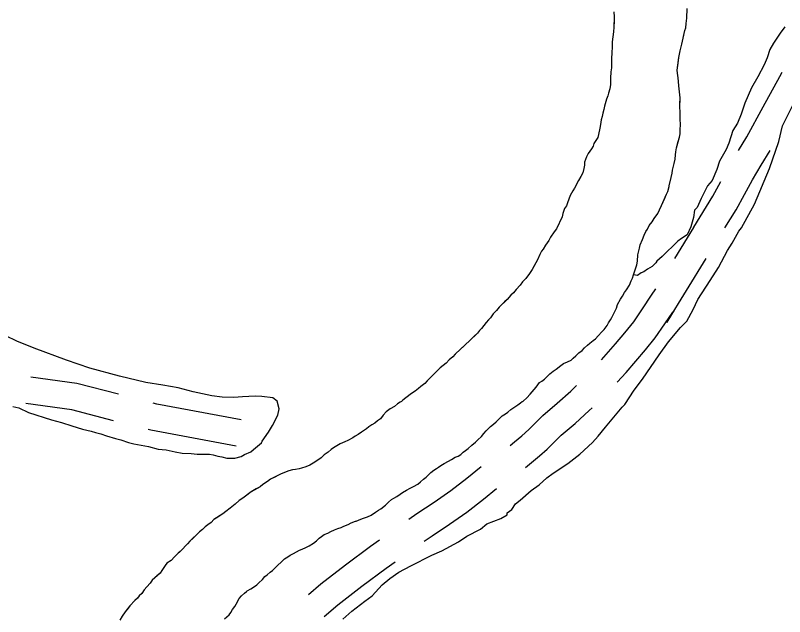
# Model space of a CAD drawing. Extents: x 3172231 to 3210228, y 940198 to 965780.
# Drawn here: x 3179724 to 3180583, y 959164 to 959835 of the extents above; entities that cross this region are included whole.
import ezdxf

# ---------------------------------------------------------------- set-up
doc = ezdxf.new("R2010")
doc.units = 0
for name, color, linetype in [('V-ROAD-CNTR', 7, 'Continuous'), ('V-SITE-VEGE', 7, 'Continuous'), ('V-TOPO-SHOR', 7, 'Continuous')]:
    doc.layers.add(name, color=color, linetype=linetype)

msp = doc.modelspace()

# ---------------------------------------------------------------- linework, layer by layer
at = {"layer": 'V-ROAD-CNTR'}
for points in [[(3180531.172, 959684.157), (3180540.403, 959699.372), (3180558.668, 959733.049), (3180577.238, 959766.919), (3180579.739, 959771.552)], [(3180515.977, 959597.801), (3180528.386, 959618.035), (3180537.613, 959635.113), (3180546.862, 959651.573), (3180556.384, 959667.876), (3180566.287, 959684.198)], [(3180459.912, 959563.72), (3180481.144, 959598.177), (3180481.144, 959598.388), (3180502.382, 959633.019), (3180511.267, 959649.463)], [(3180459.419, 959505.73), (3180451.144, 959492.301), (3180451.144, 959492.086), (3180495.065, 959563.703)], [(3180378.039, 959450.54), (3180383.181, 959456.214), (3180393.79, 959468.362), (3180404.174, 959480.706), (3180414.054, 959492.9), (3180424.075, 959507.39), (3180434.088, 959522.422), (3180438.788, 959529.754)], [(3180395.777, 959425.439), (3180405.595, 959436.272), (3180416.568, 959448.838), (3180427.308, 959461.604), (3180438.08, 959474.898), (3180448.899, 959490.542), (3180457.704, 959503.761)], [(3179839.05, 959411.972), (3179792.512, 959423.921), (3179741.068, 959431.148)], [(3180276.059, 959354.815), (3180281.057, 959358.826), (3180289.115, 959365.674), (3180296.966, 959372.744), (3180304.609, 959380.031), (3180312.639, 959388.137), (3180328.797, 959401.837), (3180343.808, 959415.483), (3180350.262, 959421.771)], [(3179976.011, 959383.27), (3179881.647, 959401.034), (3179877.794, 959402.024)], [(3179833.486, 959382.427), (3179786.676, 959394.447), (3179735.51, 959401.634)], [(3180293.322, 959330.203), (3180300.163, 959335.692), (3180308.871, 959343.094), (3180317.358, 959350.736), (3180325.619, 959358.613), (3180333.035, 959366.097), (3180348.593, 959379.291), (3180364.372, 959393.633), (3180367.743, 959396.918)], [(3179970.461, 959353.788), (3179875.135, 959371.734), (3179872.23, 959372.479)], [(3180163.099, 959272.258), (3180171.946, 959278.641), (3180191.373, 959291.442), (3180209.888, 959304.576), (3180227.944, 959318.339), (3180243.752, 959331.267)], [(3180180.324, 959247.692), (3180188.984, 959253.941), (3180208.309, 959266.674), (3180227.666, 959280.406), (3180246.538, 959294.791), (3180261.026, 959306.639)], [(3180051.14, 959188.317), (3180064.909, 959200.048), (3180092.41, 959221.27), (3180120.133, 959242.12), (3180130.417, 959249.2)], [(3180068.445, 959163.65), (3180083.811, 959176.742), (3180110.59, 959197.406), (3180137.663, 959217.766), (3180147.641, 959224.635)]]:
    msp.add_lwpolyline(points, dxfattribs=at)
at = {"layer": 'V-SITE-VEGE'}
for points in [[(3180461.235, 959682.699), (3180462.003, 959687.071), (3180465.034, 959699.091), (3180465.796, 959702.734), (3180465.837, 959707.115), (3180466.257, 959713.316), (3180465.943, 959719.159), (3180466.025, 959728.281), (3180465.694, 959731.937), (3180465.79, 959742.887), (3180464.453, 959756.404), (3180463.803, 959765.536), (3180463.119, 959770.652), (3180462.783, 959773.941), (3180464.373, 959788.16), (3180465.896, 959795.449), (3180467.789, 959803.098), (3180471.211, 959818.035), (3180472.333, 959821.309), (3180472.743, 959826.05), (3180473.523, 959831.883), (3180473.621, 959842.834)], [(3180391.824, 959839.186), (3180392.134, 959833.343), (3180392.031, 959821.664), (3180391.624, 959816.922), (3180391.23, 959813.64), (3180390.454, 959808.538), (3180390.059, 959805.255), (3180390.024, 959801.241), (3180389.578, 959792.119), (3180389.176, 959788.107), (3180389.139, 959784.091), (3180389.471, 959780.439), (3180389.436, 959776.423), (3180388.666, 959772.051), (3180388.24, 959765.118), (3180388.175, 959757.819), (3180387.403, 959753.08), (3180385.899, 959748.347), (3180385.14, 959745.073), (3180383.647, 959741.431), (3180381.39, 959733.788), (3180380.626, 959730.145), (3180379.489, 959725.774), (3180378.729, 959722.131), (3180377.601, 959718.492), (3180377.189, 959713.384), (3180376.421, 959709.011), (3180374.14, 959698.81), (3180369.698, 959691.915), (3180368.942, 959689), (3180367.091, 959686.098), (3180363.392, 959680.655), (3180361.532, 959677.022), (3180359.292, 959671.201), (3180359.261, 959667.916), (3180358.495, 959663.908), (3180357.359, 959659.173), (3180355.132, 959655.178), (3180352.538, 959650.819), (3180348.079, 959642.099)], [(3180582.706, 959822.286), (3180577.547, 959815.2), (3180570.316, 959804.055), (3180566.175, 959796.961), (3180563.035, 959787.818), (3180559.904, 959779.696), (3180552.656, 959766.515), (3180545.414, 959754.352), (3180538.125, 959737.096), (3180533.939, 959724.908), (3180529.774, 959714.756), (3180524.604, 959706.65), (3180520.402, 959692.423), (3180517.281, 959685.318), (3180510.031, 959672.137), (3180506.891, 959662.995), (3180501.687, 959650.815), (3180496.539, 959644.747), (3180489.276, 959630.548), (3180485.111, 959620.396), (3180482.026, 959617.367), (3180480.935, 959609.225), (3180477.785, 959599.064), (3180473.628, 959589.93), (3180467.477, 959585.91), (3180463.375, 959582.891), (3180445.898, 959565.725), (3180439.739, 959560.687), (3180438.701, 959558.657), (3180434.591, 959554.619), (3180429.469, 959551.608), (3180425.366, 959548.589), (3180422.301, 959547.596), (3180418.196, 959544.577), (3180414.01, 959545.143), (3180415.139, 959548.782), (3180417.762, 959556.423), (3180418.164, 959560.435), (3180418.594, 959567.732), (3180420.484, 959575.017), (3180421.246, 959578.66), (3180423.857, 959584.841), (3180425.725, 959589.57), (3180427.584, 959593.57), (3180429.438, 959596.474), (3180431.297, 959600.469), (3180434.617, 959604.457), (3180436.841, 959608.088), (3180440.909, 959613.892), (3180445.003, 959622.614), (3180450.592, 959635.341), (3180452.079, 959638.249), (3180453.59, 959644.073), (3180453.594, 959644.804), (3180455.867, 959653.908), (3180457.008, 959659.007), (3180457.403, 959662.292), (3180459.294, 959669.575), (3180460.434, 959674.675), (3180460.84, 959679.418), (3180461.235, 959682.699)], [(3180089.314, 959160.758), (3180099.585, 959169.836), (3180113.95, 959180.914), (3180122.156, 959186.956), (3180133.473, 959199.08), (3180141.688, 959206.139), (3180151.94, 959213.178), (3180165.25, 959220.193), (3180188.794, 959232.208), (3180200.048, 959237.201), (3180218.478, 959247.224), (3180227.706, 959253.256), (3180243.06, 959261.269), (3180250.246, 959267.317), (3180265.584, 959273.293), (3180272.752, 959277.303), (3180272.77, 959279.343), (3180277.902, 959283.371), (3180282.031, 959289.448), (3180287.163, 959293.478), (3180299.49, 959304.574), (3180308.714, 959310.606), (3180316.939, 959318.683), (3180324.117, 959323.713), (3180340.52, 959334.774), (3180353.856, 959344.842), (3180368.24, 959357.96), (3180374.416, 959365.039), (3180382.66, 959375.153), (3180389.873, 959384.258), (3180401.202, 959397.402), (3180404.284, 959400.431), (3180414.619, 959416.641), (3180423.898, 959428.786), (3180442.486, 959456.128), (3180452.801, 959470.301), (3180466.193, 959486.484), (3180473.39, 959493.551), (3180480.644, 959506.732), (3180485.836, 959517.894), (3180499.275, 959539.171), (3180508.573, 959553.351), (3180518.935, 959572.621), (3180524.103, 959580.725), (3180531.353, 959593.906), (3180534.447, 959597.952), (3180548.949, 959624.314), (3180565.607, 959663.902), (3180576.073, 959694.374), (3180580.302, 959711.661), (3180591.721, 959734.994)], [(3180348.079, 959642.099), (3180346.228, 959639.195), (3180343.258, 959633.747), (3180340.268, 959625.744), (3180339.146, 959622.469), (3180336.928, 959619.569), (3180335.05, 959613.745), (3180334.288, 959610.101), (3180327.959, 959596.652), (3180325.377, 959593.389), (3180321.306, 959587.221), (3180319.448, 959583.588), (3180315.753, 959578.511), (3180313.159, 959574.153), (3180311.309, 959571.613), (3180309.454, 959567.982), (3180306.845, 959562.164), (3180300.907, 959551.268), (3180297.584, 959546.912), (3180293.516, 959541.11), (3180289.834, 959537.493), (3180287.245, 959533.866), (3180282.82, 959528.796), (3180279.866, 959525.173), (3180276.923, 959522.643), (3180272.866, 959517.935), (3180264.027, 959509.253), (3180261.076, 959505.631), (3180257.025, 959501.651), (3180254.068, 959497.297), (3180251.856, 959495.126), (3180249.275, 959492.228), (3180244.102, 959485.339), (3180241.892, 959483.17), (3180239.676, 959480.27), (3180230.837, 959471.589), (3180226.424, 959467.612), (3180220.898, 959462.186), (3180214.646, 959456.767), (3180212.063, 959453.869), (3180208.016, 959450.257), (3180204.699, 959446.636), (3180198.081, 959441.583), (3180193.66, 959436.879), (3180183.348, 959426.75), (3180180.766, 959423.854), (3180176.358, 959420.608), (3180173.784, 959418.441), (3180170.108, 959415.555), (3180164.597, 959411.586), (3180156.511, 959405.455), (3180155.039, 959404.007), (3180153.568, 959402.925), (3180150.267, 959401.129), (3180146.955, 959398.24), (3180142.187, 959395.727), (3180137.778, 959392.481), (3180134.454, 959388.495), (3180131.501, 959384.508), (3180128.198, 959382.345), (3180125.255, 959379.818), (3180121.585, 959377.659), (3180118.279, 959375.501), (3180115.705, 959373.334), (3180110.198, 959369.731), (3180106.522, 959366.846), (3180103.22, 959365.05), (3180100.648, 959363.25), (3180095.147, 959360.376), (3180091.485, 959358.949), (3180086.351, 959356.44), (3180079.013, 959352.127), (3180076.441, 959350.323), (3180073.131, 959347.433), (3180068.72, 959344.187), (3180065.041, 959340.935), (3180059.166, 959336.972), (3180056.225, 959334.809), (3180052.557, 959332.65), (3180048.16, 959330.865), (3180043.402, 959329.447), (3180040.476, 959328.745), (3180036.453, 959328.051), (3180033.162, 959327.348), (3180029.138, 959326.289), (3180019.615, 959322.726), (3180016.682, 959321.292), (3180008.611, 959316.983), (3180005.305, 959314.458), (3180000.165, 959311.218), (3179997.22, 959308.691), (3179986.949, 959302.94), (3179980.703, 959298.252), (3179977.76, 959295.723), (3179973.721, 959293.204), (3179969.306, 959289.229), (3179963.788, 959284.533), (3179958.646, 959280.928), (3179955.338, 959278.403), (3179952.399, 959276.605), (3179945.422, 959271.921)], [(3179775.141, 959380.516), (3179786.679, 959376.793), (3179798.943, 959373.066), (3179808.327, 959370.811), (3179813.379, 959369.32), (3179819.15, 959367.821), (3179825.64, 959365.592), (3179835.741, 959362.609), (3179841.514, 959361.109), (3179850.167, 959358.138), (3179855.941, 959356.639), (3179872.552, 959353.595), (3179883.374, 959350.603), (3179892.047, 959349.804), (3179902.152, 959347.543), (3179910.098, 959346.026), (3179920.223, 959345.934), (3179926.724, 959345.151), (3179940.47, 959345.026), (3179944.801, 959344.267), (3179949.854, 959342.774), (3179954.185, 959342.012), (3179959.958, 959340.513), (3179968.64, 959340.437), (3179975.892, 959342.54), (3179979.527, 959344.676), (3179986.785, 959347.505), (3179989.708, 959350.372), (3179998.451, 959357.527), (3179999.192, 959359.69), (3180006.518, 959369.752), (3180010.923, 959376.947), (3180016.815, 959388.467), (3180018.324, 959395.686), (3180016.231, 959404.386), (3180011.201, 959408.047), (3179998.92, 959409.606), (3179991.686, 959409.669), (3179977.213, 959409.078), (3179967.804, 959408.439), (3179954.783, 959408.555), (3179943.224, 959410.106), (3179922.288, 959414.634), (3179905.691, 959419.123), (3179888.358, 959422.173), (3179869.578, 959425.234), (3179839.983, 959432.011), (3179806.789, 959440.99), (3179780.826, 959449.905), (3179744.779, 959463.249), (3179725.321, 959471.382), (3179713.078, 959477.278)], [(3179721.047, 959398.36), (3179727.545, 959396.855), (3179738.351, 959391.694), (3179764.315, 959383.504), (3179775.141, 959380.516)], [(3179945.422, 959271.921), (3179942.475, 959268.663), (3179938.805, 959266.14), (3179935.862, 959263.977), (3179932.548, 959260.721), (3179929.241, 959258.195), (3179918.56, 959247.705), (3179915.98, 959244.808), (3179913.77, 959242.639), (3179910.821, 959239.378), (3179901.613, 959230.336), (3179897.927, 959226.353), (3179892.788, 959223.113), (3179890.939, 959220.576), (3179887.24, 959215.132), (3179885.391, 959212.23), (3179876.558, 959204.278), (3179874.34, 959201.013), (3179870.649, 959196.665), (3179867.7, 959193.407), (3179865.109, 959189.415), (3179862.166, 959186.886), (3179860.317, 959184.349), (3179857.008, 959181.457), (3179851.48, 959175.665), (3179846.309, 959168.778), (3179842.981, 959164.061), (3179840.386, 959159.705)]]:
    msp.add_lwpolyline(points, dxfattribs=at)
at = {"layer": 'V-TOPO-SHOR'}
for points in [[(3180391.824, 959839.186), (3180392.136, 959833.343), (3180392.097, 959828.965), (3180392.031, 959821.664), (3180391.624, 959816.922), (3180391.23, 959813.64), (3180390.454, 959808.538), (3180390.059, 959805.255), (3180390.024, 959801.241), (3180389.578, 959792.119), (3180389.176, 959788.107), (3180389.139, 959784.091), (3180389.471, 959780.439), (3180389.436, 959776.423), (3180388.666, 959772.051), (3180388.24, 959765.118), (3180388.175, 959757.819), (3180387.403, 959753.08), (3180385.899, 959748.347), (3180385.14, 959745.07), (3180383.647, 959741.433), (3180381.39, 959733.788), (3180380.626, 959730.145), (3180379.491, 959725.774), (3180378.729, 959722.131), (3180377.601, 959718.492), (3180377.189, 959713.384), (3180376.421, 959709.011), (3180374.9, 959702.089), (3180374.14, 959698.81), (3180369.698, 959691.915), (3180368.942, 959689), (3180367.091, 959686.098), (3180363.392, 959680.655), (3180361.532, 959677.022), (3180359.292, 959671.201), (3180359.261, 959667.916), (3180358.495, 959663.908), (3180357.359, 959659.173), (3180355.132, 959655.178), (3180352.538, 959650.819), (3180350.68, 959647.186), (3180348.079, 959642.099), (3180346.228, 959639.195), (3180343.258, 959633.747), (3180340.268, 959625.744), (3180339.144, 959622.469), (3180336.928, 959619.569), (3180335.05, 959613.745), (3180334.288, 959610.101), (3180332.799, 959606.828), (3180330.194, 959601.377), (3180327.962, 959596.652), (3180325.377, 959593.389), (3180321.306, 959587.221), (3180319.448, 959583.588), (3180315.753, 959578.511), (3180313.159, 959574.153), (3180311.309, 959571.613), (3180309.454, 959567.982), (3180306.845, 959562.164), (3180303.134, 959555.262), (3180300.907, 959551.266), (3180297.584, 959546.914), (3180293.516, 959541.11), (3180289.834, 959537.493), (3180287.245, 959533.866), (3180282.82, 959528.796), (3180279.866, 959525.173), (3180276.923, 959522.643), (3180272.866, 959517.935), (3180269.921, 959515.041), (3180266.239, 959511.424), (3180264.027, 959509.253), (3180261.076, 959505.631), (3180257.025, 959501.651), (3180254.066, 959497.297), (3180251.856, 959495.126), (3180249.275, 959492.228), (3180244.102, 959485.339), (3180241.892, 959483.17), (3180239.676, 959480.27), (3180235.994, 959476.651), (3180233.416, 959474.12), (3180230.837, 959471.589), (3180226.424, 959467.612), (3180224.214, 959465.443), (3180220.898, 959462.186), (3180214.646, 959456.767), (3180212.063, 959453.869), (3180208.016, 959450.257), (3180204.699, 959446.636), (3180201.389, 959444.111), (3180198.081, 959441.583), (3180193.66, 959436.879), (3180191.45, 959434.708), (3180189.24, 959432.537), (3180186.664, 959430.006), (3180183.348, 959426.75)], [(3180463.803, 959765.536), (3180463.119, 959770.652), (3180462.783, 959773.941), (3180463.582, 959781.601), (3180463.977, 959784.882), (3180464.373, 959788.162), (3180465.896, 959795.449), (3180467.791, 959803.098), (3180469.31, 959809.654), (3180471.211, 959818.035), (3180472.333, 959821.309), (3180472.743, 959826.05), (3180473.523, 959831.883), (3180473.554, 959835.168)], [(3180264.742, 959385.139), (3180267.318, 959387.67), (3180270.992, 959390.193), (3180273.563, 959391.995), (3180276.874, 959394.885), (3180280.18, 959397.046), (3180284.589, 959400.292), (3180287.892, 959402.452), (3180289.732, 959403.896), (3180290.829, 959404.25), (3180294.876, 959407.865), (3180298.567, 959412.211), (3180305.204, 959419.817), (3180308.901, 959424.894), (3180311.471, 959426.697), (3180314.412, 959428.861), (3180317.726, 959432.118), (3180320.304, 959434.649), (3180324.349, 959437.897), (3180327.652, 959440.058), (3180332.799, 959444.029), (3180335.738, 959446.191), (3180340.135, 959447.977), (3180344.169, 959450.132), (3180346.379, 959452.301), (3180349.322, 959454.83), (3180353, 959458.082), (3180356.677, 959460.97), (3180359.257, 959463.868), (3180362.571, 959466.757), (3180365.143, 959468.924), (3180368.819, 959471.812), (3180371.396, 959473.979), (3180374.345, 959477.237), (3180378.4, 959481.583), (3180380.976, 959484.114), (3180384.304, 959488.829), (3180385.791, 959491.737), (3180388.009, 959495.001), (3180389.856, 959497.541), (3180391.347, 959500.812), (3180394.698, 959508.082), (3180395.828, 959512.088), (3180399.533, 959518.261), (3180401.753, 959521.525), (3180403.979, 959525.521), (3180406.195, 959528.421), (3180409.529, 959533.866), (3180411.397, 959538.595), (3180412.884, 959541.501), (3180414.01, 959545.143), (3180415.139, 959548.782), (3180416.638, 959553.148), (3180417.762, 959556.423), (3180418.164, 959560.435), (3180418.594, 959567.732), (3180420.484, 959575.017), (3180421.246, 959578.66), (3180423.857, 959584.841), (3180425.725, 959589.57), (3180427.584, 959593.57), (3180429.438, 959596.474), (3180431.297, 959600.471), (3180434.617, 959604.457), (3180436.841, 959608.088), (3180440.909, 959613.892), (3180442.768, 959617.89), (3180444.63, 959621.887), (3180445.003, 959622.614), (3180448.728, 959630.976), (3180450.592, 959635.341), (3180452.079, 959638.249), (3180453.59, 959644.073), (3180453.596, 959644.804), (3180454.731, 959649.175), (3180455.867, 959653.91), (3180457.008, 959659.009), (3180457.403, 959662.292), (3180458.159, 959665.205), (3180459.294, 959669.575), (3180460.434, 959674.675), (3180460.842, 959679.418), (3180461.235, 959682.699), (3180462.005, 959687.071), (3180462.763, 959689.985), (3180463.521, 959693.264), (3180465.034, 959699.091), (3180465.796, 959702.734), (3180465.837, 959707.115), (3180466.257, 959713.316), (3180465.943, 959719.159), (3180465.987, 959723.904), (3180466.025, 959728.283), (3180465.694, 959731.937), (3180465.733, 959736.317), (3180465.792, 959742.887), (3180465.122, 959749.83), (3180464.788, 959753.117), (3180464.453, 959756.404), (3180464.131, 959761.153), (3180463.803, 959765.536)], [(3180183.348, 959426.75), (3180180.768, 959423.854), (3180176.358, 959420.608), (3180173.784, 959418.441), (3180170.108, 959415.553), (3180167.167, 959413.389), (3180164.597, 959411.586), (3180161.287, 959409.061), (3180156.511, 959405.455), (3180155.039, 959404.007), (3180153.568, 959402.925), (3180150.267, 959401.129), (3180146.955, 959398.24), (3180142.187, 959395.727), (3180137.778, 959392.481), (3180134.456, 959388.495), (3180131.501, 959384.508), (3180128.198, 959382.345), (3180125.255, 959379.818), (3180121.585, 959377.659), (3180118.279, 959375.501), (3180115.705, 959373.334), (3180110.198, 959369.731), (3180106.522, 959366.846), (3180103.22, 959365.05), (3180100.648, 959363.247), (3180095.147, 959360.376), (3180091.483, 959358.949), (3180086.351, 959356.44), (3180079.013, 959352.125), (3180076.441, 959350.323), (3180073.131, 959347.433), (3180068.72, 959344.187), (3180065.041, 959340.935), (3180062.469, 959339.132), (3180059.166, 959336.972), (3180056.225, 959334.809), (3180052.557, 959332.65), (3180048.16, 959330.865), (3180043.402, 959329.447), (3180040.476, 959328.745), (3180036.453, 959328.051), (3180033.162, 959327.348), (3180029.138, 959326.289), (3180026.207, 959325.22), (3180019.615, 959322.726), (3180016.682, 959321.29), (3180013.381, 959319.496), (3180008.613, 959316.983), (3180005.305, 959314.458), (3180000.165, 959311.218), (3179997.222, 959308.691), (3179992.819, 959306.174), (3179986.949, 959302.94), (3179984.01, 959300.777), (3179980.703, 959298.252), (3179977.76, 959295.723), (3179973.721, 959293.204), (3179969.306, 959289.229), (3179963.788, 959284.533), (3179958.646, 959280.928), (3179955.338, 959278.403), (3179952.401, 959276.605), (3179948.729, 959274.082), (3179945.424, 959271.921), (3179942.475, 959268.663), (3179938.803, 959266.14), (3179935.862, 959263.977), (3179932.548, 959260.721), (3179929.241, 959258.195), (3179925.556, 959254.579), (3179921.876, 959250.962), (3179918.56, 959247.705), (3179915.98, 959244.808), (3179913.77, 959242.639), (3179910.821, 959239.378), (3179907.874, 959236.484), (3179905.664, 959234.316), (3179901.613, 959230.336), (3179897.927, 959226.353), (3179892.788, 959223.113), (3179890.941, 959220.576), (3179887.24, 959215.132), (3179885.391, 959212.23), (3179881.711, 959208.978), (3179876.558, 959204.278), (3179874.34, 959201.013), (3179870.649, 959196.665), (3179867.7, 959193.407), (3179865.109, 959189.415), (3179862.166, 959186.886), (3179860.317, 959184.349), (3179857.008, 959181.457), (3179851.48, 959175.665), (3179849.633, 959173.128), (3179846.309, 959168.778), (3179842.981, 959164.061), (3179840.386, 959159.705)], [(3179957.208, 959161.212), (3179962.357, 959165.548), (3179964.206, 959168.085), (3179966.059, 959171.354), (3179968.646, 959174.981), (3179970.495, 959177.521), (3179973.836, 959183.695), (3179976.42, 959186.958), (3179979.732, 959189.847), (3179981.938, 959191.654), (3179982.675, 959192.377), (3179986.709, 959194.531), (3179989.644, 959196.329), (3179993.32, 959199.217), (3179995.53, 959201.388), (3179999.577, 959205.001), (3180002.164, 959208.263), (3180004.734, 959210.065), (3180008.414, 959213.317), (3180010.984, 959215.12), (3180014.298, 959218.374), (3180016.51, 959220.547), (3180020.927, 959224.887), (3180024.241, 959228.143), (3180027.911, 959230.3), (3180030.483, 959232.102), (3180034.149, 959233.894), (3180037.819, 959236.05), (3180041.121, 959237.846), (3180044.049, 959238.915), (3180048.082, 959240.703), (3180051.748, 959242.495), (3180056.522, 959245.739), (3180059.829, 959248.265), (3180063.141, 959251.154), (3180065.713, 959252.957), (3180068.652, 959255.121), (3180072.684, 959256.909), (3180075.986, 959258.705), (3180080.016, 959260.493), (3180083.678, 959261.923), (3180087.34, 959262.984), (3180090.637, 959264.415), (3180095.403, 959266.561), (3180098.702, 959268.357), (3180103.464, 959270.139), (3180104.195, 959270.133), (3180106.759, 959271.206), (3180111.156, 959272.99), (3180117.015, 959275.128), (3180121.046, 959276.918), (3180125.822, 959280.16), (3180129.125, 959282.321), (3180131.698, 959284.123), (3180136.842, 959288.092), (3180140.522, 959291.344), (3180143.832, 959294.234), (3180146.404, 959296.036), (3180149.706, 959297.832), (3180153.38, 959300.355), (3180155.95, 959302.158), (3180160.353, 959304.673), (3180164.392, 959307.192), (3180168.422, 959308.982), (3180173.19, 959311.492), (3180176.133, 959314.022), (3180179.445, 959316.914), (3180182.388, 959319.441), (3180184.595, 959321.612), (3180187.542, 959324.505), (3180190.85, 959327.031), (3180193.787, 959328.831), (3180196.357, 959330.631), (3180198.929, 959332.433), (3180202.599, 959334.592), (3180207.367, 959337.105), (3180210.668, 959338.899), (3180214.709, 959341.782), (3180218.004, 959342.849), (3180220.939, 959344.648), (3180223.882, 959347.177), (3180226.454, 959348.979), (3180229.397, 959351.506), (3180233.444, 959355.121), (3180237.489, 959358.369), (3180240.068, 959360.903), (3180244.118, 959364.882), (3180246.703, 959368.144), (3180249.284, 959371.04), (3180251.862, 959373.573), (3180254.072, 959375.742), (3180257.748, 959378.63), (3180260.691, 959381.159), (3180264.742, 959385.139)]]:
    msp.add_lwpolyline(points, dxfattribs=at)

doc.saveas('drawing.dxf')
